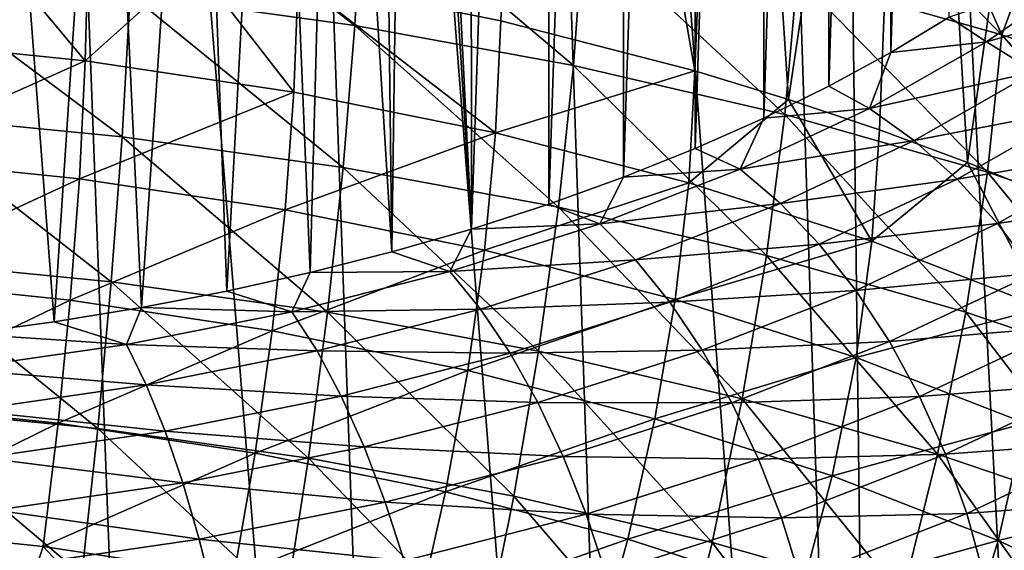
# Model space of a CAD drawing. Header units: metres. Extents: x -109 to 109, y -78 to 121.
# Tile 1052 of 1056: x 83.25 to 89.73, y 3.15 to 6.64. Entities that reach past the tile are written whole.
import ezdxf

# ---------------------------------------------------------------- set-up
doc = ezdxf.new("R2010")
doc.units = ezdxf.units.M
doc.layers.add('solid_508554_SW0001', color=7, linetype='CONTINUOUS')

msp = doc.modelspace()

# ---------------------------------------------------------------- linework, layer by layer
at = {"layer": 'solid_508554_SW0001'}
for points in [[(90.362732, -10.015727, -17.71703), (89.196869, 26.766157, -36.586704), (89.88591, 27.026291, -36.150749)], [(90.362732, -10.015727, -17.71703), (88.484703, 26.521063, -36.992531), (89.196869, 26.766157, -36.586704)], [(88.945717, -10.432132, -18.437248), (87.751541, 26.291716, -37.367058), (88.484703, 26.521063, -36.992531)], [(90.362732, -10.015727, -17.71703), (88.945717, -10.432132, -18.437248), (88.484703, 26.521063, -36.992531)], [(88.945717, -10.432132, -18.437248), (86.228249, 25.882233, -38.018974), (87.751541, 26.291716, -37.367058)], [(87.468735, -10.78548, -19.036554), (84.637512, 25.541044, -38.537006), (86.228249, 25.882233, -38.018974)], [(88.945717, -10.432132, -18.437248), (87.468735, -10.78548, -19.036554), (86.228249, 25.882233, -38.018974)], [(85.946709, -11.078616, -19.508739), (82.994003, 25.270775, -38.917351), (84.637512, 25.541044, -38.537006)], [(87.468735, -10.78548, -19.036554), (85.946709, -11.078616, -19.508739), (84.637512, 25.541044, -38.537006)], [(84.380135, -11.303519, -19.861017), (81.315811, 25.073969, -39.156639), (82.994003, 25.270775, -38.917351)], [(85.946709, -11.078616, -19.508739), (84.380135, -11.303519, -19.861017), (82.994003, 25.270775, -38.917351)], [(84.380135, -11.303519, -19.861017), (82.773148, -11.451216, -20.095688), (81.315811, 25.073969, -39.156639)], [(85.849998, 12.692286, -7.327895), (86.219528, 5.264528, -20.19315), (86.207253, 20.283316, 5.820152)], [(86.219528, 5.264528, -20.19315), (86.717171, 20.119764, 5.536874), (86.207253, 20.283316, 5.820152)], [(86.219528, 5.264528, -20.19315), (86.728348, 5.428556, -19.909046), (86.717171, 20.119764, 5.536874)], [(86.728348, 5.428556, -19.909046), (87.210075, 19.943298, 5.231227), (86.717171, 20.119764, 5.536874)], [(86.728348, 5.428556, -19.909046), (87.220085, 5.605416, -19.602715), (87.210075, 19.943298, 5.231227)], [(87.220085, 5.605416, -19.602715), (87.683548, 19.754784, 4.904708), (87.210075, 19.943298, 5.231227)], [(87.220085, 5.605416, -19.602715), (87.692581, 5.794345, -19.27548), (87.683548, 19.754784, 4.904708)], [(87.692581, 5.794345, -19.27548), (88.13549, 19.555084, 4.55882), (87.683548, 19.754784, 4.904708)], [(87.692581, 5.794345, -19.27548), (88.143806, 5.994514, -18.928778), (88.13549, 19.555084, 4.55882)], [(88.143806, 5.994514, -18.928778), (88.565086, 19.344578, 4.194211), (88.13549, 19.555084, 4.55882)], [(88.143806, 5.994514, -18.928778), (88.572693, 6.205394, -18.563522), (88.565086, 19.344578, 4.194211)], [(88.572693, 6.205394, -18.563522), (88.972534, 19.123196, 3.810766), (88.565086, 19.344578, 4.194211)], [(88.572693, 6.205394, -18.563522), (88.979172, 6.426955, -18.179768), (88.972534, 19.123196, 3.810766)], [(88.979172, 6.426955, -18.179768), (89.357773, 18.890976, 3.408549), (88.972534, 19.123196, 3.810766)], [(88.979172, 6.426955, -18.179768), (89.363365, 6.659297, -17.777338), (89.357773, 18.890976, 3.408549)], [(85.849998, 12.692286, -7.327895), (85.791206, 12.168853, -8.234509), (86.219528, 5.264528, -20.19315)], [(86.411949, 6.63438, 18.11245), (85.07888, 6.903352, 18.551428), (86.638519, 12.343774, 15.068463)], [(87.689507, 6.305083, 17.563608), (86.411949, 6.63438, 18.11245), (86.638519, 12.343774, 15.068463)], [(87.689507, 6.305083, 17.563608), (86.638519, 12.343774, 15.068463), (87.919029, 12.023207, 14.513225)], [(85.791206, 12.168853, -8.234509), (85.615578, 11.652002, -9.129721), (85.695679, 5.113989, -20.453892)], [(85.791206, 12.168853, -8.234509), (85.695679, 5.113989, -20.453892), (86.219528, 5.264528, -20.19315)], [(88.306374, 6.11799, 17.248095), (87.689507, 6.305083, 17.563608), (87.919029, 12.023207, 14.513225)], [(88.306374, 6.11799, 17.248095), (87.919029, 12.023207, 14.513225), (89.131874, 11.642653, 13.854087)], [(85.615578, 11.652002, -9.129721), (85.32531, 11.148234, -10.002272), (85.695679, 5.113989, -20.453892)], [(88.905045, 5.916883, 16.906717), (88.306374, 6.11799, 17.248095), (89.131874, 11.642653, 13.854087)], [(89.48378, 5.702346, 16.540466), (88.905045, 5.916883, 16.906717), (89.131874, 11.642653, 13.854087)], [(89.48378, 5.702346, 16.540466), (89.131874, 11.642653, 13.854087), (90.265907, 11.20562, 13.097123)], [(85.32531, 11.148234, -10.002272), (84.924065, 10.663884, -10.84119), (85.158623, 4.977442, -20.690397)], [(85.32531, 11.148234, -10.002272), (85.158623, 4.977442, -20.690397), (85.695679, 5.113989, -20.453892)], [(90.04142, 5.474805, 16.150089), (89.48378, 5.702346, 16.540466), (90.265907, 11.20562, 13.097123)], [(84.924065, 10.663884, -10.84119), (84.416878, 10.205044, -11.635925), (84.609375, 4.855133, -20.902243)], [(84.924065, 10.663884, -10.84119), (84.609375, 4.855133, -20.902243), (85.158623, 4.977442, -20.690397)], [(84.416878, 10.205044, -11.635925), (83.810143, 9.777485, -12.37648), (84.047585, 4.746993, -21.089548)], [(84.416878, 10.205044, -11.635925), (84.047585, 4.746993, -21.089548), (84.609375, 4.855133, -20.902243)], [(83.810143, 9.777485, -12.37648), (83.111481, 9.38658, -13.053546), (83.473152, 4.652997, -21.252354)], [(83.810143, 9.777485, -12.37648), (83.473152, 4.652997, -21.252354), (84.047585, 4.746993, -21.089548)], [(83.111481, 9.38658, -13.053546), (82.887581, 4.573466, -21.390104), (83.473152, 4.652997, -21.252354)], [(89.711136, 6.543455, 20.212099), (88.48793, 7.779591, 20.400974), (88.36319, 6.924953, 20.848425)], [(89.711136, 6.543455, 20.212099), (89.255669, 7.569259, 20.051378), (88.48793, 7.779591, 20.400974)], [(84.009567, 7.724169, 22.120029), (83.973824, 6.8111, 22.44595), (85.450821, 6.605319, 22.132586)], [(85.501907, 7.517209, 21.805405), (84.009567, 7.724169, 22.120029), (85.450821, 6.605319, 22.132586)], [(89.711136, 6.543455, 20.212099), (90.00515, 7.340998, 19.66851), (89.255669, 7.569259, 20.051378)], [(85.501907, 7.517209, 21.805405), (85.450821, 6.605319, 22.132586), (86.890457, 6.340377, 21.710678)], [(86.956757, 7.250318, 21.380806), (85.501907, 7.517209, 21.805405), (86.890457, 6.340377, 21.710678)], [(90.991348, 6.109054, 19.477301), (90.00515, 7.340998, 19.66851), (89.711136, 6.543455, 20.212099)], [(86.956757, 7.250318, 21.380806), (86.890457, 6.340377, 21.710678), (88.282021, 6.017734, 21.182444)], [(88.36319, 6.924953, 20.848425), (86.956757, 7.250318, 21.380806), (88.282021, 6.017734, 21.182444)], [(82.275932, 6.514372, 19.420794), (82.992989, 7.189558, 18.996561), (83.677841, 6.372279, 19.211924)], [(83.677841, 6.372279, 19.211924), (82.992989, 7.189558, 18.996561), (83.696434, 7.110364, 18.877621)], [(83.677841, 6.372279, 19.211924), (83.696434, 7.110364, 18.877621), (84.392426, 7.014873, 18.729092)], [(83.677841, 6.372279, 19.211924), (84.392426, 7.014873, 18.729092), (85.049263, 6.166217, 18.887146)], [(85.049263, 6.166217, 18.887146), (84.392426, 7.014873, 18.729092), (85.07888, 6.903352, 18.551428)], [(82.470222, 6.956297, 22.64863), (82.43927, 6.016311, 22.886522), (83.919968, 5.872365, 22.684683)], [(83.973824, 6.8111, 22.44595), (82.470222, 6.956297, 22.64863), (83.919968, 5.872365, 22.684683)], [(89.608521, 6.496697, -18.01334), (90.29258, 6.970296, -17.192579), (89.363365, 6.659297, -17.777338)], [(90.63546, 6.789574, -17.345263), (90.29258, 6.970296, -17.192579), (89.608521, 6.496697, -18.01334)], [(85.049263, 6.166217, 18.887146), (85.07888, 6.903352, 18.551428), (86.377357, 5.897816, 18.448965)], [(86.377357, 5.897816, 18.448965), (85.07888, 6.903352, 18.551428), (86.411949, 6.63438, 18.11245)], [(88.36319, 6.924953, 20.848425), (88.282021, 6.017734, 21.182444), (89.615631, 5.639709, 20.551685)], [(89.711136, 6.543455, 20.212099), (88.36319, 6.924953, 20.848425), (89.615631, 5.639709, 20.551685)], [(83.973824, 6.8111, 22.44595), (83.919968, 5.872365, 22.684683), (85.374153, 5.668891, 22.374136)], [(85.450821, 6.605319, 22.132586), (83.973824, 6.8111, 22.44595), (85.374153, 5.668891, 22.374136)], [(89.928627, 6.300348, -18.193666), (90.63546, 6.789574, -17.345263), (89.608521, 6.496697, -18.01334)], [(86.377357, 5.897816, 18.448965), (86.411949, 6.63438, 18.11245), (87.689507, 6.305083, 17.563608)], [(89.608521, 6.496697, -18.01334), (89.363365, 6.659297, -17.777338), (88.979172, 6.426955, -18.179768)], [(85.450821, 6.605319, 22.132586), (85.374153, 5.668891, 22.374136), (86.791306, 5.407312, 21.957033)], [(86.890457, 6.340377, 21.710678), (85.450821, 6.605319, 22.132586), (86.791306, 5.407312, 21.957033)], [(82.275932, 6.514372, 19.420794), (83.677841, 6.372279, 19.211924), (82.253792, 5.736604, 19.670313)], [(88.838234, 6.057712, -18.773643), (89.608521, 6.496697, -18.01334), (88.979172, 6.426955, -18.179768)], [(89.928627, 6.300348, -18.193666), (89.608521, 6.496697, -18.01334), (88.838234, 6.057712, -18.773643)], [(89.711136, 6.543455, 20.212099), (89.615631, 5.639709, 20.551685), (90.88221, 5.209484, 19.823793)], [(90.991348, 6.109054, 19.477301), (89.711136, 6.543455, 20.212099), (90.88221, 5.209484, 19.823793)], [(88.838234, 6.057712, -18.773643), (88.979172, 6.426955, -18.179768), (88.572693, 6.205394, -18.563522)], [(83.677841, 6.372279, 19.211924), (83.638718, 5.595329, 19.461903), (82.253792, 5.736604, 19.670313)], [(83.677841, 6.372279, 19.211924), (85.049263, 6.166217, 18.887146), (83.638718, 5.595329, 19.461903)], [(86.377357, 5.897816, 18.448965), (87.689507, 6.305083, 17.563608), (87.649597, 5.569071, 17.900555)], [(86.890457, 6.340377, 21.710678), (86.791306, 5.407312, 21.957033), (88.16098, 5.089084, 21.435596)], [(88.282021, 6.017734, 21.182444), (86.890457, 6.340377, 21.710678), (88.16098, 5.089084, 21.435596)], [(87.649597, 5.569071, 17.900555), (87.689507, 6.305083, 17.563608), (88.306374, 6.11799, 17.248095)], [(89.132393, 5.846634, -18.979681), (89.928627, 6.300348, -18.193666), (88.838234, 6.057712, -18.773643)], [(90.236992, 6.060285, -18.337976), (89.928627, 6.300348, -18.193666), (89.132393, 5.846634, -18.979681)], [(85.049263, 6.166217, 18.887146), (84.993217, 5.391007, 19.139301), (83.638718, 5.595329, 19.461903)], [(85.049263, 6.166217, 18.887146), (86.377357, 5.897816, 18.448965), (84.993217, 5.391007, 19.139301)], [(88.838234, 6.057712, -18.773643), (88.572693, 6.205394, -18.563522), (88.143806, 5.994514, -18.928778)], [(87.649597, 5.569071, 17.900555), (88.306374, 6.11799, 17.248095), (88.854874, 5.183435, 17.247746)], [(88.854874, 5.183435, 17.247746), (88.306374, 6.11799, 17.248095), (88.905045, 5.916883, 16.906717)], [(87.987816, 5.657464, -19.466686), (88.838234, 6.057712, -18.773643), (88.143806, 5.994514, -18.928778)], [(89.132393, 5.846634, -18.979681), (88.838234, 6.057712, -18.773643), (87.987816, 5.657464, -19.466686)], [(89.415756, 5.592381, -19.148767), (90.236992, 6.060285, -18.337976), (89.132393, 5.846634, -18.979681)], [(90.527649, 5.781137, -18.443485), (90.236992, 6.060285, -18.337976), (89.415756, 5.592381, -19.148767)], [(82.43927, 6.016311, 22.886522), (82.398041, 5.058418, 23.033623), (83.848427, 4.916547, 22.833616)], [(83.919968, 5.872365, 22.684683), (82.43927, 6.016311, 22.886522), (83.848427, 4.916547, 22.833616)], [(87.987816, 5.657464, -19.466686), (88.143806, 5.994514, -18.928778), (87.692581, 5.794345, -19.27548)], [(88.282021, 6.017734, 21.182444), (88.16098, 5.089084, 21.435596), (89.473503, 4.716493, 20.81358)], [(89.615631, 5.639709, 20.551685), (88.282021, 6.017734, 21.182444), (89.473503, 4.716493, 20.81358)], [(86.377357, 5.897816, 18.448965), (86.30468, 5.125272, 18.705038), (84.993217, 5.391007, 19.139301)], [(86.377357, 5.897816, 18.448965), (87.649597, 5.569071, 17.900555), (86.30468, 5.125272, 18.705038)], [(88.854874, 5.183435, 17.247746), (88.905045, 5.916883, 16.906717), (89.48378, 5.702346, 16.540466)], [(83.919968, 5.872365, 22.684683), (83.848427, 4.916547, 22.833616), (85.272507, 4.716494, 22.527426)], [(85.374153, 5.668891, 22.374136), (83.919968, 5.872365, 22.684683), (85.272507, 4.716494, 22.527426)], [(88.253174, 5.432776, -19.696104), (89.132393, 5.846634, -18.979681), (87.987816, 5.657464, -19.466686)], [(89.415756, 5.592381, -19.148767), (89.132393, 5.846634, -18.979681), (88.253174, 5.432776, -19.696104)], [(87.987816, 5.657464, -19.466686), (87.692581, 5.794345, -19.27548), (87.220085, 5.605416, -19.602715)], [(89.682877, 5.299853, -19.277641), (90.527649, 5.781137, -18.443485), (89.415756, 5.592381, -19.148767)], [(90.795013, 5.468287, -18.508158), (90.527649, 5.781137, -18.443485), (89.682877, 5.299853, -19.277641)], [(82.253792, 5.736604, 19.670313), (83.638718, 5.595329, 19.461903), (82.219872, 4.93548, 19.827085)], [(85.374153, 5.668891, 22.374136), (85.272507, 4.716494, 22.527426), (86.66008, 4.459668, 22.117205)], [(86.791306, 5.407312, 21.957033), (85.374153, 5.668891, 22.374136), (86.66008, 4.459668, 22.117205)], [(87.06472, 5.299142, -20.087477), (87.987816, 5.657464, -19.466686), (87.220085, 5.605416, -19.602715)], [(88.253174, 5.432776, -19.696104), (87.987816, 5.657464, -19.466686), (87.06472, 5.299142, -20.087477)], [(88.854874, 5.183435, 17.247746), (89.48378, 5.702346, 16.540466), (89.982414, 4.744723, 16.497034)], [(89.615631, 5.639709, 20.551685), (89.473503, 4.716493, 20.81358), (90.720055, 4.292652, 20.096262)], [(89.982414, 4.744723, 16.497034), (89.48378, 5.702346, 16.540466), (90.04142, 5.474805, 16.150089)], [(90.88221, 5.209484, 19.823793), (89.615631, 5.639709, 20.551685), (90.720055, 4.292652, 20.096262)], [(83.638718, 5.595329, 19.461903), (83.579056, 4.796058, 19.62042), (82.219872, 4.93548, 19.827085)], [(83.638718, 5.595329, 19.461903), (84.993217, 5.391007, 19.139301), (83.579056, 4.796058, 19.62042)], [(87.06472, 5.299142, -20.087477), (87.220085, 5.605416, -19.602715), (86.728348, 5.428556, -19.909046)], [(88.508797, 5.165418, -19.887703), (89.415756, 5.592381, -19.148767), (88.253174, 5.432776, -19.696104)], [(89.682877, 5.299853, -19.277641), (89.415756, 5.592381, -19.148767), (88.508797, 5.165418, -19.887703)], [(87.649597, 5.569071, 17.900555), (87.560867, 4.800112, 18.162279), (86.30468, 5.125272, 18.705038)], [(87.649597, 5.569071, 17.900555), (88.854874, 5.183435, 17.247746), (87.560867, 4.800112, 18.162279)], [(89.928596, 4.974693, -19.363817), (90.795013, 5.468287, -18.508158), (89.682877, 5.299853, -19.277641)], [(84.993217, 5.391007, 19.139301), (84.908051, 4.594891, 19.302008), (83.579056, 4.796058, 19.62042)], [(84.993217, 5.391007, 19.139301), (86.30468, 5.125272, 18.705038), (84.908051, 4.594891, 19.302008)], [(87.06472, 5.299142, -20.087477), (86.728348, 5.428556, -19.909046), (86.219528, 5.264528, -20.19315)], [(86.791306, 5.407312, 21.957033), (86.66008, 4.459668, 22.117205), (88.000992, 4.147515, 21.605167)], [(88.16098, 5.089084, 21.435596), (86.791306, 5.407312, 21.957033), (88.000992, 4.147515, 21.605167)], [(87.299149, 5.062253, -20.337435), (88.253174, 5.432776, -19.696104), (87.06472, 5.299142, -20.087477)], [(88.508797, 5.165418, -19.887703), (88.253174, 5.432776, -19.696104), (87.299149, 5.062253, -20.337435)], [(86.078026, 4.985066, -20.629925), (86.219528, 5.264528, -20.19315), (85.695679, 5.113989, -20.453892)], [(86.078026, 4.985066, -20.629925), (87.06472, 5.299142, -20.087477), (86.219528, 5.264528, -20.19315)], [(87.299149, 5.062253, -20.337435), (87.06472, 5.299142, -20.087477), (86.078026, 4.985066, -20.629925)], [(88.749748, 4.860543, -20.037788), (89.682877, 5.299853, -19.277641), (88.508797, 5.165418, -19.887703)], [(89.928596, 4.974693, -19.363817), (89.682877, 5.299853, -19.277641), (88.749748, 4.860543, -20.037788)], [(86.30468, 5.125272, 18.705038), (86.194603, 4.333604, 18.874382), (84.908051, 4.594891, 19.302008)], [(86.30468, 5.125272, 18.705038), (87.560867, 4.800112, 18.162279), (86.194603, 4.333604, 18.874382)], [(87.524956, 4.78315, -20.548786), (88.508797, 5.165418, -19.887703), (87.299149, 5.062253, -20.337435)], [(88.749748, 4.860543, -20.037788), (88.508797, 5.165418, -19.887703), (87.524956, 4.78315, -20.548786)], [(88.854874, 5.183435, 17.247746), (88.750877, 4.418922, 17.516768), (87.560867, 4.800112, 18.162279)], [(88.854874, 5.183435, 17.247746), (89.982414, 4.744723, 16.497034), (88.750877, 4.418922, 17.516768)], [(82.398041, 5.058418, 23.033623), (82.346855, 4.091274, 23.087893), (83.759705, 3.952293, 22.890703)], [(83.848427, 4.916547, 22.833616), (82.398041, 5.058418, 23.033623), (83.759705, 3.952293, 22.890703)], [(86.078026, 4.985066, -20.629925), (85.695679, 5.113989, -20.453892), (85.158623, 4.977442, -20.690397)], [(86.279358, 4.737401, -20.897617), (87.299149, 5.062253, -20.337435), (86.078026, 4.985066, -20.629925)], [(87.524956, 4.78315, -20.548786), (87.299149, 5.062253, -20.337435), (86.279358, 4.737401, -20.897617)], [(88.16098, 5.089084, 21.435596), (88.000992, 4.147515, 21.605167), (89.285866, 3.782275, 20.994997)], [(89.473503, 4.716493, 20.81358), (88.16098, 5.089084, 21.435596), (89.285866, 3.782275, 20.994997)], [(82.219872, 4.93548, 19.827085), (83.579056, 4.796058, 19.62042), (82.174545, 4.122044, 19.888079)], [(85.036827, 4.719367, -21.089045), (85.158623, 4.977442, -20.690397), (84.609375, 4.855133, -20.902243)], [(85.036827, 4.719367, -21.089045), (86.078026, 4.985066, -20.629925), (85.158623, 4.977442, -20.690397)], [(86.279358, 4.737401, -20.897617), (86.078026, 4.985066, -20.629925), (85.036827, 4.719367, -21.089045)], [(88.971382, 4.52403, -20.143467), (89.928596, 4.974693, -19.363817), (88.749748, 4.860543, -20.037788)], [(90.14817, 4.62317, -19.405634), (89.928596, 4.974693, -19.363817), (88.971382, 4.52403, -20.143467)], [(83.848427, 4.916547, 22.833616), (83.759705, 3.952293, 22.890703), (85.146614, 3.756747, 22.59038)], [(85.272507, 4.716494, 22.527426), (83.848427, 4.916547, 22.833616), (85.146614, 3.756747, 22.59038)], [(83.579056, 4.796058, 19.62042), (83.499496, 3.985491, 19.684427), (82.174545, 4.122044, 19.888079)], [(83.579056, 4.796058, 19.62042), (84.908051, 4.594891, 19.302008), (83.499496, 3.985491, 19.684427)], [(85.036827, 4.719367, -21.089045), (84.609375, 4.855133, -20.902243), (84.047585, 4.746993, -21.089548)], [(87.560867, 4.800112, 18.162279), (87.426781, 4.014163, 18.340691), (86.194603, 4.333604, 18.874382)], [(87.560867, 4.800112, 18.162279), (88.750877, 4.418922, 17.516768), (87.426781, 4.014163, 18.340691)], [(87.737778, 4.467217, -20.717457), (88.749748, 4.860543, -20.037788), (87.524956, 4.78315, -20.548786)], [(88.971382, 4.52403, -20.143467), (88.749748, 4.860543, -20.037788), (87.737778, 4.467217, -20.717457)], [(83.949203, 4.504317, -21.460009), (84.047585, 4.746993, -21.089548), (83.473152, 4.652997, -21.252354)], [(83.949203, 4.504317, -21.460009), (85.036827, 4.719367, -21.089045), (84.047585, 4.746993, -21.089548)], [(85.202888, 4.462305, -21.371677), (86.279358, 4.737401, -20.897617), (85.036827, 4.719367, -21.089045)], [(86.473251, 4.447955, -21.126003), (86.279358, 4.737401, -20.897617), (85.202888, 4.462305, -21.371677)], [(86.473251, 4.447955, -21.126003), (87.524956, 4.78315, -20.548786), (86.279358, 4.737401, -20.897617)], [(87.737778, 4.467217, -20.717457), (87.524956, 4.78315, -20.548786), (86.473251, 4.447955, -21.126003)], [(89.982414, 4.744723, 16.497034), (89.864189, 3.985452, 16.774891), (88.750877, 4.418922, 17.516768)], [(85.202888, 4.462305, -21.371677), (85.036827, 4.719367, -21.089045), (83.949203, 4.504317, -21.460009)], [(85.272507, 4.716494, 22.527426), (85.146614, 3.756747, 22.59038), (86.497734, 3.506031, 22.189068)], [(86.66008, 4.459668, 22.117205), (85.272507, 4.716494, 22.527426), (86.497734, 3.506031, 22.189068)], [(89.473503, 4.716493, 20.81358), (89.285866, 3.782275, 20.994997), (90.506142, 3.366981, 20.291843)], [(90.720055, 4.292652, 20.096262), (89.473503, 4.716493, 20.81358), (90.506142, 3.366981, 20.291843)], [(83.949203, 4.504317, -21.460009), (83.473152, 4.652997, -21.252354), (82.887581, 4.573466, -21.390104)], [(89.169426, 4.162369, -20.202702), (90.14817, 4.62317, -19.405634), (88.971382, 4.52403, -20.143467)], [(90.337379, 4.252061, -19.402285), (90.14817, 4.62317, -19.405634), (89.169426, 4.162369, -20.202702)], [(82.824722, 4.341475, -21.740191), (83.949203, 4.504317, -21.460009), (82.887581, 4.573466, -21.390104)], [(84.908051, 4.594891, 19.302008), (84.794708, 3.78886, 19.372177), (83.499496, 3.985491, 19.684427)], [(84.908051, 4.594891, 19.302008), (86.194603, 4.333604, 18.874382), (84.794708, 3.78886, 19.372177)], [(84.078529, 4.239481, -21.754417), (83.949203, 4.504317, -21.460009), (82.824722, 4.341475, -21.740191)], [(84.078529, 4.239481, -21.754417), (85.202888, 4.462305, -21.371677), (83.949203, 4.504317, -21.460009)], [(87.93351, 4.120545, -20.840195), (88.971382, 4.52403, -20.143467), (87.737778, 4.467217, -20.717457)], [(89.169426, 4.162369, -20.202702), (88.971382, 4.52403, -20.143467), (87.93351, 4.120545, -20.840195)], [(85.362762, 4.163853, -21.614376), (85.202888, 4.462305, -21.371677), (84.078529, 4.239481, -21.754417)], [(85.362762, 4.163853, -21.614376), (86.473251, 4.447955, -21.126003), (85.202888, 4.462305, -21.371677)], [(86.65596, 4.122311, -21.310678), (86.473251, 4.447955, -21.126003), (85.362762, 4.163853, -21.614376)], [(86.65596, 4.122311, -21.310678), (87.737778, 4.467217, -20.717457), (86.473251, 4.447955, -21.126003)], [(86.66008, 4.459668, 22.117205), (86.497734, 3.506031, 22.189068), (87.80323, 3.201571, 21.688963)], [(87.93351, 4.120545, -20.840195), (87.737778, 4.467217, -20.717457), (86.65596, 4.122311, -21.310678)], [(88.000992, 4.147515, 21.605167), (86.66008, 4.459668, 22.117205), (87.80323, 3.201571, 21.688963)], [(88.750877, 4.418922, 17.516768), (88.594009, 3.639889, 17.706547), (87.426781, 4.014163, 18.340691)], [(88.750877, 4.418922, 17.516768), (89.864189, 3.985452, 16.774891), (88.594009, 3.639889, 17.706547)], [(82.916458, 4.070579, -22.043079), (84.078529, 4.239481, -21.754417), (82.824722, 4.341475, -21.740191)], [(86.194603, 4.333604, 18.874382), (86.048332, 3.533756, 18.953844), (84.794708, 3.78886, 19.372177)], [(86.194603, 4.333604, 18.874382), (87.426781, 4.014163, 18.340691), (86.048332, 3.533756, 18.953844)], [(84.203003, 3.933602, -22.008352), (84.078529, 4.239481, -21.754417), (82.916458, 4.070579, -22.043079)], [(84.203003, 3.933602, -22.008352), (85.362762, 4.163853, -21.614376), (84.078529, 4.239481, -21.754417)], [(89.340065, 3.782532, -20.214348), (90.337379, 4.252061, -19.402285), (89.169426, 4.162369, -20.202702)], [(90.492561, 3.868523, -19.353834), (90.337379, 4.252061, -19.402285), (89.340065, 3.782532, -20.214348)], [(85.513382, 3.829765, -21.812458), (85.362762, 4.163853, -21.614376), (84.203003, 3.933602, -22.008352)], [(85.513382, 3.829765, -21.812458), (86.65596, 4.122311, -21.310678), (85.362762, 4.163853, -21.614376)], [(88.108383, 3.749818, -20.914633), (89.169426, 4.162369, -20.202702), (87.93351, 4.120545, -20.840195)], [(89.340065, 3.782532, -20.214348), (89.169426, 4.162369, -20.202702), (88.108383, 3.749818, -20.914633)], [(82.174545, 4.122044, 19.888079), (83.499496, 3.985491, 19.684427), (82.118484, 3.307625, 19.852907)], [(82.346855, 4.091274, 23.087893), (82.28624, 3.123787, 23.049547), (83.654762, 2.988474, 22.856123)], [(83.759705, 3.952293, 22.890703), (82.346855, 4.091274, 23.087893), (83.654762, 2.988474, 22.856123)], [(86.823959, 3.766746, -21.448084), (86.65596, 4.122311, -21.310678), (85.513382, 3.829765, -21.812458)], [(86.823959, 3.766746, -21.448084), (87.93351, 4.120545, -20.840195), (86.65596, 4.122311, -21.310678)], [(88.108383, 3.749818, -20.914633), (87.93351, 4.120545, -20.840195), (86.823959, 3.766746, -21.448084)], [(88.000992, 4.147515, 21.605167), (87.80323, 3.201571, 21.688963), (89.054085, 2.845548, 21.093666)], [(89.285866, 3.782275, 20.994997), (88.000992, 4.147515, 21.605167), (89.054085, 2.845548, 21.093666)], [(83.004715, 3.758937, -22.305056), (84.203003, 3.933602, -22.008352), (82.916458, 4.070579, -22.043079)], [(83.499496, 3.985491, 19.684427), (83.401245, 3.174915, 19.653496), (82.118484, 3.307625, 19.852907)], [(83.499496, 3.985491, 19.684427), (84.794708, 3.78886, 19.372177), (83.401245, 3.174915, 19.653496)], [(87.426781, 4.014163, 18.340691), (87.248825, 3.222111, 18.432533), (86.048332, 3.533756, 18.953844)], [(87.426781, 4.014163, 18.340691), (88.594009, 3.639889, 17.706547), (87.248825, 3.222111, 18.432533)], [(89.864189, 3.985452, 16.774891), (89.686058, 3.214437, 16.978189), (88.594009, 3.639889, 17.706547)], [(89.864189, 3.985452, 16.774891), (90.890266, 3.50345, 15.943034), (89.686058, 3.214437, 16.978189)], [(84.320229, 3.592576, -22.216917), (84.203003, 3.933602, -22.008352), (83.004715, 3.758937, -22.305056)], [(83.759705, 3.952293, 22.890703), (83.654762, 2.988474, 22.856123), (84.997826, 2.798476, 22.563114)], [(85.146614, 3.756747, 22.59038), (83.759705, 3.952293, 22.890703), (84.997826, 2.798476, 22.563114)], [(84.320229, 3.592576, -22.216917), (85.513382, 3.829765, -21.812458), (84.203003, 3.933602, -22.008352)], [(85.651833, 3.466484, -21.962107), (85.513382, 3.829765, -21.812458), (84.320229, 3.592576, -22.216917)], [(85.651833, 3.466484, -21.962107), (86.823959, 3.766746, -21.448084), (85.513382, 3.829765, -21.812458)], [(89.480011, 3.391844, -20.178183), (90.492561, 3.868523, -19.353834), (89.340065, 3.782532, -20.214348)], [(90.610725, 3.479952, -19.261217), (90.492561, 3.868523, -19.353834), (89.480011, 3.391844, -20.178183)], [(83.087799, 3.412559, -22.521067), (84.320229, 3.592576, -22.216917), (83.004715, 3.758937, -22.305056)], [(84.794708, 3.78886, 19.372177), (84.6549, 2.984132, 19.349279), (83.401245, 3.174915, 19.653496)], [(84.794708, 3.78886, 19.372177), (86.048332, 3.533756, 18.953844), (84.6549, 2.984132, 19.349279)], [(86.974022, 3.388118, -21.535568), (86.823959, 3.766746, -21.448084), (85.651833, 3.466484, -21.962107)], [(86.974022, 3.388118, -21.535568), (88.108383, 3.749818, -20.914633), (86.823959, 3.766746, -21.448084)], [(88.259026, 3.362186, -20.939337), (89.340065, 3.782532, -20.214348), (88.108383, 3.749818, -20.914633)], [(89.480011, 3.391844, -20.178183), (89.340065, 3.782532, -20.214348), (88.259026, 3.362186, -20.939337)], [(89.285866, 3.782275, 20.994997), (89.054085, 2.845548, 21.093666), (90.242043, 2.440898, 20.408159)], [(90.506142, 3.366981, 20.291843), (89.285866, 3.782275, 20.994997), (90.242043, 2.440898, 20.408159)], [(85.146614, 3.756747, 22.59038), (84.997826, 2.798476, 22.563114), (86.305984, 2.555161, 22.172642)], [(86.497734, 3.506031, 22.189068), (85.146614, 3.756747, 22.59038), (86.305984, 2.555161, 22.172642)], [(88.259026, 3.362186, -20.939337), (88.108383, 3.749818, -20.914633), (86.974022, 3.388118, -21.535568)], [(88.594009, 3.639889, 17.706547), (88.386002, 2.857144, 17.813705), (87.248825, 3.222111, 18.432533)], [(88.594009, 3.639889, 17.706547), (89.686058, 3.214437, 16.978189), (88.386002, 2.857144, 17.813705)], [(84.42794, 3.22298, -22.376091), (84.320229, 3.592576, -22.216917), (83.087799, 3.412559, -22.521067)], [(84.42794, 3.22298, -22.376091), (85.651833, 3.466484, -21.962107), (84.320229, 3.592576, -22.216917)], [(86.048332, 3.533756, 18.953844), (85.868065, 2.736853, 18.942751), (84.6549, 2.984132, 19.349279)], [(86.048332, 3.533756, 18.953844), (87.248825, 3.222111, 18.432533), (85.868065, 2.736853, 18.942751)], [(86.497734, 3.506031, 22.189068), (86.305984, 2.555161, 22.172642), (87.569801, 2.259927, 21.686878)], [(87.80323, 3.201571, 21.688963), (86.497734, 3.506031, 22.189068), (87.569801, 2.259927, 21.686878)], [(90.890266, 3.50345, 15.943034), (90.692696, 2.741465, 16.161848), (89.686058, 3.214437, 16.978189)], [(85.775452, 3.081014, -22.060436), (85.651833, 3.466484, -21.962107), (84.42794, 3.22298, -22.376091)], [(85.775452, 3.081014, -22.060436), (86.974022, 3.388118, -21.535568), (85.651833, 3.466484, -21.962107)], [(89.586555, 2.997839, -20.094902), (90.610725, 3.479952, -19.261217), (89.480011, 3.391844, -20.178183)], [(90.689598, 3.093838, -19.126219), (90.610725, 3.479952, -19.261217), (89.586555, 2.997839, -20.094902)], [(83.164101, 3.038122, -22.686945), (84.42794, 3.22298, -22.376091), (83.087799, 3.412559, -22.521067)], [(87.103233, 2.993726, -21.571445), (86.974022, 3.388118, -21.535568), (85.775452, 3.081014, -22.060436)], [(87.103233, 2.993726, -21.571445), (88.259026, 3.362186, -20.939337), (86.974022, 3.388118, -21.535568)], [(88.38253, 2.965122, -20.913828), (89.480011, 3.391844, -20.178183), (88.259026, 3.362186, -20.939337)], [(89.586555, 2.997839, -20.094902), (89.480011, 3.391844, -20.178183), (88.38253, 2.965122, -20.913828)], [(82.118484, 3.307625, 19.852907), (83.401245, 3.174915, 19.653496), (83.144058, 2.393472, 19.556213)], [(88.38253, 2.965122, -20.913828), (88.259026, 3.362186, -20.939337), (87.103233, 2.993726, -21.571445)], [(84.524071, 2.831941, -22.482805), (84.42794, 3.22298, -22.376091), (83.164101, 3.038122, -22.686945)], [(84.524071, 2.831941, -22.482805), (85.775452, 3.081014, -22.060436), (84.42794, 3.22298, -22.376091)], [(87.248825, 3.222111, 18.432533), (87.029678, 2.434959, 18.436954), (85.868065, 2.736853, 18.942751)], [(87.248825, 3.222111, 18.432533), (88.386002, 2.857144, 17.813705), (87.029678, 2.434959, 18.436954)], [(87.80323, 3.201571, 21.688963), (87.569801, 2.259927, 21.686878), (88.780624, 1.914888, 21.109314)], [(89.054085, 2.845548, 21.093666), (87.80323, 3.201571, 21.688963), (88.780624, 1.914888, 21.109314)], [(89.686058, 3.214437, 16.978189), (89.449982, 2.4424, 17.103401), (88.386002, 2.857144, 17.813705)], [(89.686058, 3.214437, 16.978189), (90.692696, 2.741465, 16.161848), (89.449982, 2.4424, 17.103401)], [(83.401245, 3.174915, 19.653496), (84.283707, 2.227924, 19.292406), (83.144058, 2.393472, 19.556213)], [(83.401245, 3.174915, 19.653496), (84.6549, 2.984132, 19.349279), (84.283707, 2.227924, 19.292406)]]:
    msp.add_3dface(points, dxfattribs=at)

doc.saveas('drawing.dxf')
